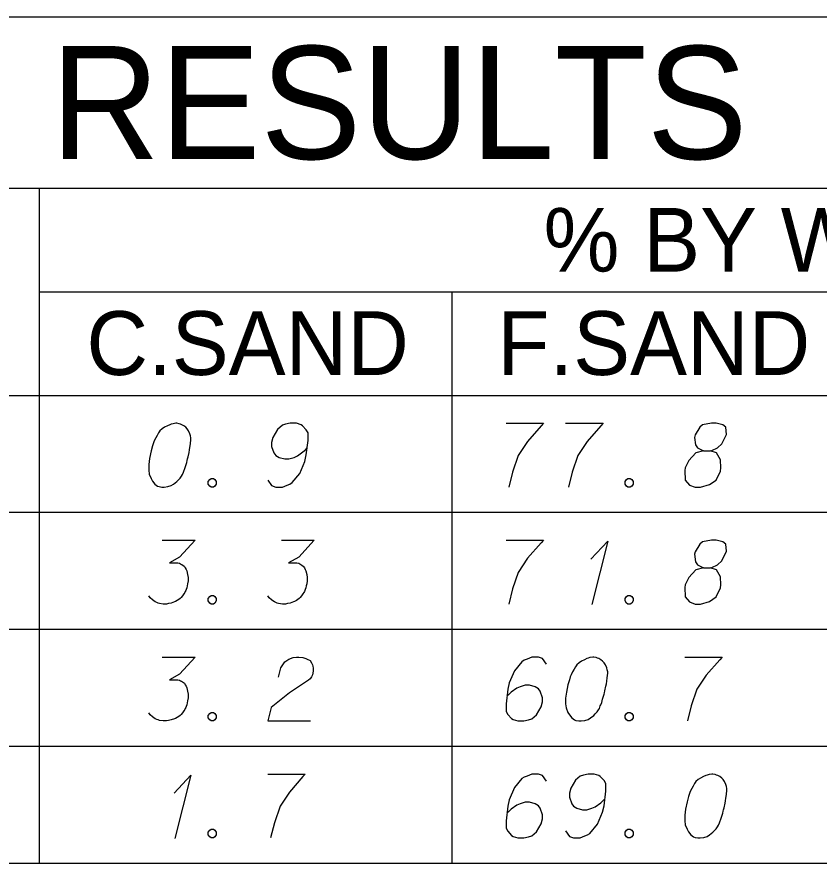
# Model space of a CAD drawing. Extents: x 2074207 to 2076812, y 516372 to 523312.
# Drawn here: x 2076524.4 to 2076584.7, y 520427.8 to 520491.5 of the extents above; entities that cross this region are included whole.
import ezdxf

# ---------------------------------------------------------------- set-up
doc = ezdxf.new("R2010")
doc.units = 0
for name, color, linetype in [('Prop DirtTable_ Soil Test Results - Outline (Major)', 7, 'Continuous'), ('Prop DirtTable_ Soil Test Results - Outline (Minor)', 7, 'Continuous'), ('Prop DirtTable_ Soil Test Results - Tx (Header - Large)', 7, 'Continuous'), ('Prop DirtTable_ Soil Test Results - Tx (Header - Small)', 7, 'Continuous'), ('Prop DirtTable_ Soil Test Results - Tx (Sample Data)', 7, 'Continuous')]:
    doc.layers.add(name, color=color, linetype=linetype)

msp = doc.modelspace()

# ---------------------------------------------------------------- linework, layer by layer
at = {"layer": 'Prop DirtTable_ Soil Test Results - Outline (Major)'}
for p, q in [((2076260.609, 520491.511), (2076811.903, 520491.511)), ((2076260.609, 520463.026), (2076811.903, 520463.026)), ((2076260.609, 520463.026), (2076811.903, 520463.026)), ((2076260.609, 520427.826), (2076811.903, 520427.826))]:
    msp.add_line(p, q, dxfattribs=at)
at = {"layer": 'Prop DirtTable_ Soil Test Results - Outline (Minor)'}
for p, q in [((2076260.609, 520478.626), (2076811.903, 520478.626)), ((2076526.074, 520478.626), (2076526.074, 520454.226)), ((2076526.074, 520470.826), (2076731.93, 520470.826)), ((2076557.094, 520470.826), (2076557.094, 520454.226)), ((2076260.609, 520454.226), (2076811.903, 520454.226)), ((2076260.609, 520454.226), (2076811.903, 520454.226)), ((2076526.074, 520454.226), (2076526.074, 520445.426)), ((2076557.094, 520454.226), (2076557.094, 520445.426)), ((2076260.609, 520445.426), (2076811.903, 520445.426)), ((2076260.609, 520445.426), (2076811.903, 520445.426)), ((2076526.074, 520445.426), (2076526.074, 520436.626)), ((2076557.094, 520445.426), (2076557.094, 520436.626)), ((2076260.609, 520436.626), (2076811.903, 520436.626)), ((2076260.609, 520436.626), (2076811.903, 520436.626)), ((2076526.074, 520436.626), (2076526.074, 520427.826)), ((2076557.094, 520436.626), (2076557.094, 520427.826)), ((2076260.609, 520427.826), (2076811.903, 520427.826))]:
    msp.add_line(p, q, dxfattribs=at)
at = {"layer": 'Prop DirtTable_ Soil Test Results - Tx (Sample Data)'}
for points in [[(2076536.418, 520460.924), (2076536.348, 520460.924), (2076536.136, 520460.887), (2076535.995, 520460.849), (2076535.889, 520460.811), (2076535.713, 520460.735), (2076535.501, 520460.622), (2076535.325, 520460.509), (2076535.148, 520460.357), (2076535.043, 520460.206), (2076534.937, 520460.017), (2076534.831, 520459.828), (2076534.725, 520459.602), (2076534.655, 520459.45), (2076534.584, 520459.224), (2076534.478, 520458.846), (2076534.372, 520458.279), (2076534.302, 520457.825), (2076534.302, 520457.409), (2076534.337, 520457.107), (2076534.478, 520456.767), (2076534.584, 520456.578), (2076534.76, 520456.351), (2076534.972, 520456.2), (2076535.078, 520456.162), (2076535.289, 520456.124), (2076535.466, 520456.124), (2076535.748, 520456.162), (2076535.995, 520456.238), (2076536.171, 520456.351), (2076536.418, 520456.54), (2076536.524, 520456.653), (2076536.665, 520456.805), (2076536.771, 520456.956), (2076536.842, 520457.069), (2076536.912, 520457.258), (2076536.947, 520457.334), (2076537.018, 520457.523), (2076537.089, 520457.75), (2076537.159, 520457.976), (2076537.194, 520458.127), (2076537.23, 520458.241), (2076537.265, 520458.392), (2076537.335, 520458.732), (2076537.371, 520458.921), (2076537.406, 520459.11), (2076537.441, 520459.375), (2076537.477, 520459.715), (2076537.477, 520459.828), (2076537.441, 520459.979), (2076537.406, 520460.131), (2076537.3, 520460.357), (2076537.194, 520460.509), (2076537.089, 520460.622), (2076536.947, 520460.735), (2076536.806, 520460.811), (2076536.7, 520460.849), (2076536.595, 520460.887), (2076536.418, 520460.924)], [(2076543.262, 520456.653), (2076543.544, 520456.238), (2076543.861, 520456.124), (2076544.355, 520456.124), (2076544.708, 520456.276), (2076544.92, 520456.351), (2076545.096, 520456.464), (2076545.66, 520457.145), (2076546.049, 520458.052), (2076546.154, 520458.543), (2076546.295, 520459.639), (2076546.295, 520460.206), (2076546.154, 520460.433), (2076545.872, 520460.735), (2076545.766, 520460.811), (2076545.414, 520460.924), (2076544.955, 520460.924), (2076544.602, 520460.849), (2076544.355, 520460.773), (2076544.003, 520460.471), (2076543.65, 520459.866), (2076543.544, 520459.488), (2076543.544, 520459.186), (2076543.72, 520458.694), (2076543.861, 520458.505), (2076544.108, 520458.354), (2076544.532, 520458.241), (2076544.849, 520458.241), (2076545.237, 520458.354), (2076545.484, 520458.468), (2076545.907, 520458.77), (2076546.119, 520458.959), (2076546.225, 520459.072)], [(2076561.182, 520460.924), (2076564.004, 520460.924), (2076563.827, 520460.735), (2076562.804, 520459.564), (2076562.099, 520458.505), (2076561.676, 520457.258), (2076561.393, 520456.124)], [(2076565.662, 520460.924), (2076568.484, 520460.924), (2076568.307, 520460.735), (2076567.284, 520459.564), (2076566.579, 520458.505), (2076566.156, 520457.258), (2076565.873, 520456.124)], [(2076576.033, 520458.846), (2076576.527, 520458.846), (2076576.668, 520458.883), (2076577.091, 520459.072), (2076577.409, 520459.375), (2076577.761, 520460.093), (2076577.726, 520460.622), (2076577.479, 520460.811), (2076576.985, 520460.924), (2076576.632, 520460.924), (2076575.962, 520460.811), (2076575.751, 520460.622), (2076575.398, 520460.055), (2076575.363, 520459.866), (2076575.433, 520459.299), (2076575.574, 520459.072), (2076576.033, 520458.846), (2076575.468, 520458.694), (2076574.939, 520458.127), (2076574.657, 520457.561), (2076574.622, 520457.372), (2076574.657, 520456.653), (2076574.975, 520456.276), (2076575.398, 520456.124), (2076575.821, 520456.124), (2076576.491, 520456.313), (2076576.985, 520456.653), (2076577.303, 520457.334), (2076577.338, 520457.561), (2076577.303, 520458.165), (2076577.02, 520458.694), (2076576.527, 520458.846)], [(2076538.993, 520456.767), (2076539.17, 520456.767), (2076539.276, 520456.691), (2076539.381, 520456.54), (2076539.381, 520456.351), (2076539.276, 520456.2), (2076539.17, 520456.124), (2076538.993, 520456.124), (2076538.888, 520456.2), (2076538.782, 520456.351), (2076538.782, 520456.54), (2076538.888, 520456.691), (2076538.993, 520456.767)], [(2076570.353, 520456.767), (2076570.53, 520456.767), (2076570.636, 520456.691), (2076570.741, 520456.54), (2076570.741, 520456.351), (2076570.636, 520456.2), (2076570.53, 520456.124), (2076570.353, 520456.124), (2076570.248, 520456.2), (2076570.142, 520456.351), (2076570.142, 520456.54), (2076570.248, 520456.691), (2076570.353, 520456.767)], [(2076535.325, 520452.124), (2076537.794, 520452.124), (2076536.63, 520450.839), (2076535.854, 520450.424), (2076536.489, 520450.424), (2076536.63, 520450.386), (2076536.7, 520450.348), (2076536.771, 520450.31), (2076536.842, 520450.272), (2076536.983, 520450.159), (2076537.053, 520450.046), (2076537.124, 520449.932), (2076537.159, 520449.819), (2076537.23, 520449.554), (2076537.265, 520449.327), (2076537.265, 520449.214), (2076537.265, 520449.063), (2076537.23, 520448.836), (2076537.194, 520448.685), (2076537.159, 520448.534), (2076537.124, 520448.42), (2076537.089, 520448.345), (2076537.053, 520448.269), (2076537.018, 520448.194), (2076536.947, 520448.08), (2076536.842, 520447.929), (2076536.736, 520447.816), (2076536.665, 520447.74), (2076536.559, 520447.664), (2076536.454, 520447.589), (2076536.312, 520447.513), (2076536.242, 520447.476), (2076535.995, 520447.4), (2076535.783, 520447.362), (2076535.642, 520447.324), (2076535.395, 520447.324), (2076535.113, 520447.362), (2076535.007, 520447.4), (2076534.901, 520447.438), (2076534.796, 520447.476), (2076534.69, 520447.551), (2076534.584, 520447.627), (2076534.408, 520447.778), (2076534.302, 520447.929)], [(2076544.285, 520452.124), (2076546.754, 520452.124), (2076545.59, 520450.839), (2076544.814, 520450.424), (2076545.449, 520450.424), (2076545.59, 520450.386), (2076545.66, 520450.348), (2076545.731, 520450.31), (2076545.802, 520450.272), (2076545.943, 520450.159), (2076546.013, 520450.046), (2076546.084, 520449.932), (2076546.119, 520449.819), (2076546.19, 520449.554), (2076546.225, 520449.327), (2076546.225, 520449.214), (2076546.225, 520449.063), (2076546.19, 520448.836), (2076546.154, 520448.685), (2076546.119, 520448.534), (2076546.084, 520448.42), (2076546.049, 520448.345), (2076546.013, 520448.269), (2076545.978, 520448.194), (2076545.907, 520448.08), (2076545.802, 520447.929), (2076545.696, 520447.816), (2076545.625, 520447.74), (2076545.519, 520447.664), (2076545.414, 520447.589), (2076545.272, 520447.513), (2076545.202, 520447.476), (2076544.955, 520447.4), (2076544.743, 520447.362), (2076544.602, 520447.324), (2076544.355, 520447.324), (2076544.073, 520447.362), (2076543.967, 520447.4), (2076543.861, 520447.438), (2076543.756, 520447.476), (2076543.65, 520447.551), (2076543.544, 520447.627), (2076543.368, 520447.778), (2076543.262, 520447.929)], [(2076561.182, 520452.124), (2076564.004, 520452.124), (2076563.827, 520451.935), (2076562.804, 520450.764), (2076562.099, 520449.705), (2076561.676, 520448.458), (2076561.393, 520447.324)], [(2076567.567, 520450.688), (2076568.837, 520452.049), (2076567.637, 520447.287)], [(2076576.033, 520450.046), (2076576.527, 520450.046), (2076576.668, 520450.083), (2076577.091, 520450.272), (2076577.409, 520450.575), (2076577.761, 520451.293), (2076577.726, 520451.822), (2076577.479, 520452.011), (2076576.985, 520452.124), (2076576.632, 520452.124), (2076575.962, 520452.011), (2076575.751, 520451.822), (2076575.398, 520451.255), (2076575.363, 520451.066), (2076575.433, 520450.499), (2076575.574, 520450.272), (2076576.033, 520450.046), (2076575.468, 520449.894), (2076574.939, 520449.327), (2076574.657, 520448.761), (2076574.622, 520448.572), (2076574.657, 520447.853), (2076574.975, 520447.476), (2076575.398, 520447.324), (2076575.821, 520447.324), (2076576.491, 520447.513), (2076576.985, 520447.853), (2076577.303, 520448.534), (2076577.338, 520448.761), (2076577.303, 520449.365), (2076577.02, 520449.894), (2076576.527, 520450.046)], [(2076538.993, 520447.967), (2076539.17, 520447.967), (2076539.276, 520447.891), (2076539.381, 520447.74), (2076539.381, 520447.551), (2076539.276, 520447.4), (2076539.17, 520447.324), (2076538.993, 520447.324), (2076538.888, 520447.4), (2076538.782, 520447.551), (2076538.782, 520447.74), (2076538.888, 520447.891), (2076538.993, 520447.967)], [(2076570.353, 520447.967), (2076570.53, 520447.967), (2076570.636, 520447.891), (2076570.741, 520447.74), (2076570.741, 520447.551), (2076570.636, 520447.4), (2076570.53, 520447.324), (2076570.353, 520447.324), (2076570.248, 520447.4), (2076570.142, 520447.551), (2076570.142, 520447.74), (2076570.248, 520447.891), (2076570.353, 520447.967)], [(2076535.325, 520443.324), (2076537.794, 520443.324), (2076536.63, 520442.039), (2076535.854, 520441.624), (2076536.489, 520441.624), (2076536.63, 520441.586), (2076536.7, 520441.548), (2076536.771, 520441.51), (2076536.842, 520441.472), (2076536.983, 520441.359), (2076537.053, 520441.246), (2076537.124, 520441.132), (2076537.159, 520441.019), (2076537.23, 520440.754), (2076537.265, 520440.527), (2076537.265, 520440.414), (2076537.265, 520440.263), (2076537.23, 520440.036), (2076537.194, 520439.885), (2076537.159, 520439.734), (2076537.124, 520439.62), (2076537.089, 520439.545), (2076537.053, 520439.469), (2076537.018, 520439.394), (2076536.947, 520439.28), (2076536.842, 520439.129), (2076536.736, 520439.016), (2076536.665, 520438.94), (2076536.559, 520438.864), (2076536.454, 520438.789), (2076536.312, 520438.713), (2076536.242, 520438.676), (2076535.995, 520438.6), (2076535.783, 520438.562), (2076535.642, 520438.524), (2076535.395, 520438.524), (2076535.113, 520438.562), (2076535.007, 520438.6), (2076534.901, 520438.638), (2076534.796, 520438.676), (2076534.69, 520438.751), (2076534.584, 520438.827), (2076534.408, 520438.978), (2076534.302, 520439.129)], [(2076544.073, 520441.813), (2076544.249, 520442.531), (2076544.532, 520442.984), (2076544.849, 520443.173), (2076545.167, 520443.287), (2076545.414, 520443.324), (2076545.59, 520443.324), (2076545.907, 520443.287), (2076546.119, 520443.211), (2076546.225, 520443.173), (2076546.437, 520443.06), (2076546.542, 520442.909), (2076546.613, 520442.757), (2076546.648, 520442.644), (2076546.683, 520442.493), (2076546.683, 520442.304), (2076546.648, 520442.115), (2076546.613, 520442.002), (2076546.542, 520441.85), (2076546.437, 520441.699), (2076546.331, 520441.586), (2076544.884, 520440.641), (2076543.509, 520439.545), (2076543.262, 520438.524), (2076546.472, 520438.524)], [(2076564.215, 520442.795), (2076563.933, 520443.211), (2076563.616, 520443.324), (2076563.122, 520443.324), (2076562.769, 520443.173), (2076562.558, 520443.098), (2076562.381, 520442.984), (2076561.817, 520442.304), (2076561.429, 520441.397), (2076561.323, 520440.905), (2076561.182, 520439.809), (2076561.182, 520439.242), (2076561.323, 520439.016), (2076561.605, 520438.713), (2076561.711, 520438.638), (2076562.064, 520438.524), (2076562.522, 520438.524), (2076562.875, 520438.6), (2076563.122, 520438.676), (2076563.475, 520438.978), (2076563.827, 520439.583), (2076563.933, 520439.961), (2076563.933, 520440.263), (2076563.757, 520440.754), (2076563.616, 520440.943), (2076563.369, 520441.094), (2076562.946, 520441.208), (2076562.628, 520441.208), (2076562.24, 520441.094), (2076561.993, 520440.981), (2076561.57, 520440.679), (2076561.358, 520440.49), (2076561.252, 520440.376)], [(2076567.778, 520443.324), (2076567.708, 520443.324), (2076567.496, 520443.287), (2076567.355, 520443.249), (2076567.249, 520443.211), (2076567.073, 520443.135), (2076566.861, 520443.022), (2076566.685, 520442.909), (2076566.508, 520442.757), (2076566.403, 520442.606), (2076566.297, 520442.417), (2076566.191, 520442.228), (2076566.085, 520442.002), (2076566.015, 520441.85), (2076565.944, 520441.624), (2076565.838, 520441.246), (2076565.732, 520440.679), (2076565.662, 520440.225), (2076565.662, 520439.809), (2076565.697, 520439.507), (2076565.838, 520439.167), (2076565.944, 520438.978), (2076566.12, 520438.751), (2076566.332, 520438.6), (2076566.438, 520438.562), (2076566.649, 520438.524), (2076566.826, 520438.524), (2076567.108, 520438.562), (2076567.355, 520438.638), (2076567.531, 520438.751), (2076567.778, 520438.94), (2076567.884, 520439.053), (2076568.025, 520439.205), (2076568.131, 520439.356), (2076568.202, 520439.469), (2076568.272, 520439.658), (2076568.307, 520439.734), (2076568.378, 520439.923), (2076568.449, 520440.15), (2076568.519, 520440.376), (2076568.554, 520440.527), (2076568.59, 520440.641), (2076568.625, 520440.792), (2076568.695, 520441.132), (2076568.731, 520441.321), (2076568.766, 520441.51), (2076568.801, 520441.775), (2076568.837, 520442.115), (2076568.837, 520442.228), (2076568.801, 520442.379), (2076568.766, 520442.531), (2076568.66, 520442.757), (2076568.554, 520442.909), (2076568.449, 520443.022), (2076568.307, 520443.135), (2076568.166, 520443.211), (2076568.06, 520443.249), (2076567.955, 520443.287), (2076567.778, 520443.324)], [(2076574.622, 520443.324), (2076577.444, 520443.324), (2076577.267, 520443.135), (2076576.244, 520441.964), (2076575.539, 520440.905), (2076575.116, 520439.658), (2076574.833, 520438.524)], [(2076538.993, 520439.167), (2076539.17, 520439.167), (2076539.276, 520439.091), (2076539.381, 520438.94), (2076539.381, 520438.751), (2076539.276, 520438.6), (2076539.17, 520438.524), (2076538.993, 520438.524), (2076538.888, 520438.6), (2076538.782, 520438.751), (2076538.782, 520438.94), (2076538.888, 520439.091), (2076538.993, 520439.167)], [(2076570.353, 520439.167), (2076570.53, 520439.167), (2076570.636, 520439.091), (2076570.741, 520438.94), (2076570.741, 520438.751), (2076570.636, 520438.6), (2076570.53, 520438.524), (2076570.353, 520438.524), (2076570.248, 520438.6), (2076570.142, 520438.751), (2076570.142, 520438.94), (2076570.248, 520439.091), (2076570.353, 520439.167)], [(2076536.207, 520433.088), (2076537.477, 520434.449), (2076536.277, 520429.687)], [(2076543.262, 520434.524), (2076546.084, 520434.524), (2076545.907, 520434.335), (2076544.884, 520433.164), (2076544.179, 520432.105), (2076543.756, 520430.858), (2076543.473, 520429.724)], [(2076564.215, 520433.995), (2076563.933, 520434.411), (2076563.616, 520434.524), (2076563.122, 520434.524), (2076562.769, 520434.373), (2076562.558, 520434.298), (2076562.381, 520434.184), (2076561.817, 520433.504), (2076561.429, 520432.597), (2076561.323, 520432.105), (2076561.182, 520431.009), (2076561.182, 520430.442), (2076561.323, 520430.216), (2076561.605, 520429.913), (2076561.711, 520429.838), (2076562.064, 520429.724), (2076562.522, 520429.724), (2076562.875, 520429.8), (2076563.122, 520429.876), (2076563.475, 520430.178), (2076563.827, 520430.783), (2076563.933, 520431.161), (2076563.933, 520431.463), (2076563.757, 520431.954), (2076563.616, 520432.143), (2076563.369, 520432.294), (2076562.946, 520432.408), (2076562.628, 520432.408), (2076562.24, 520432.294), (2076561.993, 520432.181), (2076561.57, 520431.879), (2076561.358, 520431.69), (2076561.252, 520431.576)], [(2076565.662, 520430.253), (2076565.944, 520429.838), (2076566.261, 520429.724), (2076566.755, 520429.724), (2076567.108, 520429.876), (2076567.32, 520429.951), (2076567.496, 520430.064), (2076568.06, 520430.745), (2076568.449, 520431.652), (2076568.554, 520432.143), (2076568.695, 520433.239), (2076568.695, 520433.806), (2076568.554, 520434.033), (2076568.272, 520434.335), (2076568.166, 520434.411), (2076567.814, 520434.524), (2076567.355, 520434.524), (2076567.002, 520434.449), (2076566.755, 520434.373), (2076566.403, 520434.071), (2076566.05, 520433.466), (2076565.944, 520433.088), (2076565.944, 520432.786), (2076566.12, 520432.294), (2076566.261, 520432.105), (2076566.508, 520431.954), (2076566.932, 520431.841), (2076567.249, 520431.841), (2076567.637, 520431.954), (2076567.884, 520432.068), (2076568.307, 520432.37), (2076568.519, 520432.559), (2076568.625, 520432.672)], [(2076576.738, 520434.524), (2076576.668, 520434.524), (2076576.456, 520434.487), (2076576.315, 520434.449), (2076576.209, 520434.411), (2076576.033, 520434.335), (2076575.821, 520434.222), (2076575.645, 520434.109), (2076575.468, 520433.957), (2076575.363, 520433.806), (2076575.257, 520433.617), (2076575.151, 520433.428), (2076575.045, 520433.202), (2076574.975, 520433.05), (2076574.904, 520432.824), (2076574.798, 520432.446), (2076574.692, 520431.879), (2076574.622, 520431.425), (2076574.622, 520431.009), (2076574.657, 520430.707), (2076574.798, 520430.367), (2076574.904, 520430.178), (2076575.08, 520429.951), (2076575.292, 520429.8), (2076575.398, 520429.762), (2076575.609, 520429.724), (2076575.786, 520429.724), (2076576.068, 520429.762), (2076576.315, 520429.838), (2076576.491, 520429.951), (2076576.738, 520430.14), (2076576.844, 520430.253), (2076576.985, 520430.405), (2076577.091, 520430.556), (2076577.162, 520430.669), (2076577.232, 520430.858), (2076577.267, 520430.934), (2076577.338, 520431.123), (2076577.409, 520431.35), (2076577.479, 520431.576), (2076577.514, 520431.727), (2076577.55, 520431.841), (2076577.585, 520431.992), (2076577.655, 520432.332), (2076577.691, 520432.521), (2076577.726, 520432.71), (2076577.761, 520432.975), (2076577.797, 520433.315), (2076577.797, 520433.428), (2076577.761, 520433.579), (2076577.726, 520433.731), (2076577.62, 520433.957), (2076577.514, 520434.109), (2076577.409, 520434.222), (2076577.267, 520434.335), (2076577.126, 520434.411), (2076577.02, 520434.449), (2076576.915, 520434.487), (2076576.738, 520434.524)], [(2076538.993, 520430.367), (2076539.17, 520430.367), (2076539.276, 520430.291), (2076539.381, 520430.14), (2076539.381, 520429.951), (2076539.276, 520429.8), (2076539.17, 520429.724), (2076538.993, 520429.724), (2076538.888, 520429.8), (2076538.782, 520429.951), (2076538.782, 520430.14), (2076538.888, 520430.291), (2076538.993, 520430.367)], [(2076570.353, 520430.367), (2076570.53, 520430.367), (2076570.636, 520430.291), (2076570.741, 520430.14), (2076570.741, 520429.951), (2076570.636, 520429.8), (2076570.53, 520429.724), (2076570.353, 520429.724), (2076570.248, 520429.8), (2076570.142, 520429.951), (2076570.142, 520430.14), (2076570.248, 520430.291), (2076570.353, 520430.367)]]:
    msp.add_lwpolyline(points, dxfattribs=at)

# ---------------------------------------------------------------- texts
at = {"layer": 'Prop DirtTable_ Soil Test Results - Tx (Header - Large)'}
msp.add_text('SOIL TEST RESULTS', height=8.50001, dxfattribs=at).set_placement((2076465.656, 520480.818))
at = {"layer": 'Prop DirtTable_ Soil Test Results - Tx (Header - Small)'}
for s, height, p in [('% BY WEIGHT', 4.79998, (2076564.009, 520472.336)), ('C.SAND', 4.8, (2076529.618, 520464.561)), ('F.SAND', 4.8, (2076560.529, 520464.561))]:
    msp.add_text(s, height=height, dxfattribs=at).set_placement(p)

doc.saveas('drawing.dxf')
